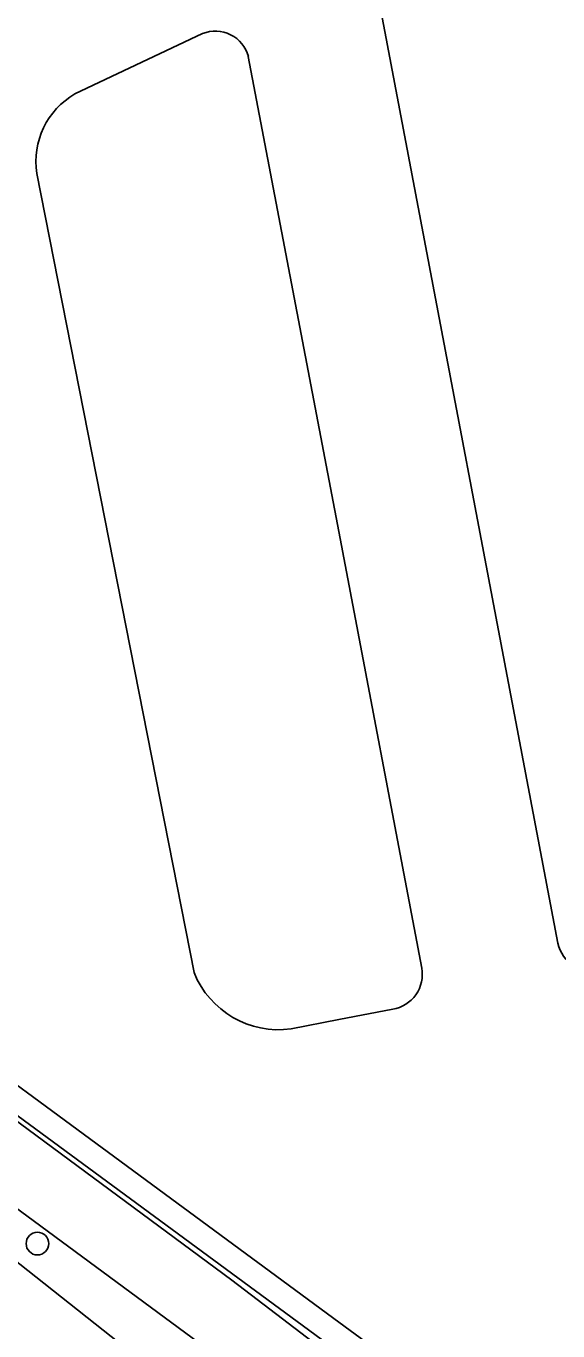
# Model space of a CAD drawing. Extents: x 158087 to 159494, y 382905 to 383981.
# Drawn here: x 158986.5 to 159009.5, y 383785.3 to 383841.8 of the extents above; entities that cross this region are included whole.
import ezdxf

# ---------------------------------------------------------------- set-up
doc = ezdxf.new("R2010")
doc.units = 0
for name, color, linetype in [('IMGEO_Boom', 7, 'Continuous'), ('IMGEO_Groenvoorziening', 7, 'Continuous'), ('IMGEO_Hek', 7, 'Continuous'), ('IMGEO_Rijbaan_lokaal_gesloten', 7, 'Continuous'), ('IMGEO_Voetpad_gesloten', 7, 'Continuous')]:
    doc.layers.add(name, color=color, linetype=linetype)

msp = doc.modelspace()

# ---------------------------------------------------------------- linework, layer by layer
at = {"layer": 'IMGEO_Boom'}
msp.add_circle((158986.941, 383789.039), 0.489, dxfattribs=at)
at = {"layer": 'IMGEO_Groenvoorziening'}
msp.add_lwpolyline([(159029.454, 383750.609), (159023.854, 383757.471), (159008.962, 383770.105), (159000, 383777.199), (158979.214, 383793.654), (158969.011, 383800.922)], dxfattribs=at)
at = {"layer": 'IMGEO_Hek'}
msp.add_lwpolyline([(159087.276, 383715.072), (159077.418, 383720.905), (159072.654, 383724.663), (159000, 383784.331), (158972.132, 383804.833)], dxfattribs=at)
at = {"layer": 'IMGEO_Rijbaan_lokaal_gesloten'}
for points in [[(159009.502, 383802.061), (159001.619, 383843.566)], [(158988.57, 383838.863), (158994.1, 383841.482)], [(158996.084, 383840.49), (159000, 383819.9), (159003.598, 383800.982)], [(158993.732, 383800.784), (158986.923, 383835.419)], [(159007.962, 383779.777), (159000, 383785.641), (158972.724, 383805.711)], [(159002.342, 383799.201), (159000, 383798.745), (158997.937, 383798.344)]]:
    msp.add_lwpolyline(points, dxfattribs=at)
for centre, radius, start, end in [((158990.923, 383835.522), 10.026, 114.6201, 188.8835), ((158994.652, 383840.106), 1.483, 15.0179, 111.852), ((158990.229, 383835.954), 3.349, 119.6998, 189.1838), ((159010.977, 383802.363), 1.506, 191.5844, 286.8237), ((158997.407, 383802.274), 3.966, 202.0737, 277.6764), ((159002.106, 383800.701), 1.518, 278.9351, 10.6802)]:
    msp.add_arc(centre, radius, start, end, dxfattribs=at)
at = {"layer": 'IMGEO_Voetpad_gesloten'}
for points in [[(158972.03, 383804.707), (158995.374, 383787.462), (159000, 383783.909), (159003.102, 383781.527), (159041.409, 383750), (159072.084, 383724.754)], [(159042.981, 383744.783), (159036.644, 383750), (159001.257, 383779.136), (159000, 383780.098), (158993.653, 383784.956), (158970.094, 383802.316)]]:
    msp.add_lwpolyline(points, dxfattribs=at)

doc.saveas('drawing.dxf')
